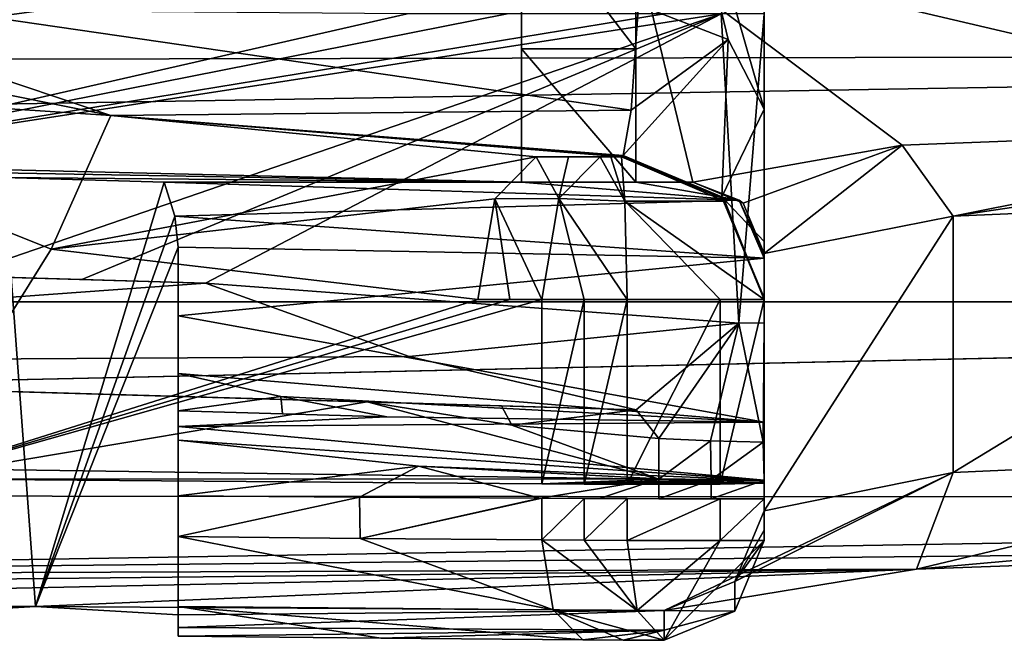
# Model space of a CAD drawing. Extents: x -250 to 250, y -968 to 894.
# Tile 485 of 656: x 214.78 to 221.68, y -967.59 to -963.24. Entities that reach past the tile are written whole.
import ezdxf

# ---------------------------------------------------------------- set-up
doc = ezdxf.new("R2010")
doc.units = 0
doc.header["$LTSCALE"] = 3.583593
for name, color, linetype in [('4450', 7, 'CONTINUOUS'), ('4468', 7, 'CONTINUOUS'), ('4482', 7, 'CONTINUOUS'), ('4551', 7, 'CONTINUOUS'), ('4563', 7, 'CONTINUOUS'), ('4576', 7, 'CONTINUOUS'), ('4595', 7, 'CONTINUOUS'), ('4645', 7, 'CONTINUOUS'), ('4657', 7, 'CONTINUOUS'), ('4674', 7, 'CONTINUOUS'), ('4681', 7, 'CONTINUOUS'), ('4697', 7, 'CONTINUOUS'), ('4730', 7, 'CONTINUOUS'), ('4736', 7, 'CONTINUOUS'), ('4769', 7, 'CONTINUOUS'), ('4797', 7, 'CONTINUOUS'), ('4811', 7, 'CONTINUOUS'), ('4821', 7, 'CONTINUOUS'), ('4842', 7, 'CONTINUOUS'), ('4859', 7, 'CONTINUOUS'), ('4913', 7, 'CONTINUOUS'), ('4914', 7, 'CONTINUOUS'), ('4953', 7, 'CONTINUOUS'), ('4954', 7, 'CONTINUOUS'), ('4956', 7, 'CONTINUOUS'), ('4964', 7, 'CONTINUOUS'), ('4965', 7, 'CONTINUOUS'), ('4977', 7, 'CONTINUOUS'), ('4992', 7, 'CONTINUOUS'), ('4995', 7, 'CONTINUOUS'), ('5005', 7, 'CONTINUOUS'), ('5047', 7, 'CONTINUOUS'), ('5050', 7, 'CONTINUOUS'), ('5057', 7, 'CONTINUOUS'), ('5059', 7, 'CONTINUOUS'), ('5076', 7, 'CONTINUOUS'), ('5082', 7, 'CONTINUOUS'), ('5085', 7, 'CONTINUOUS'), ('5087', 7, 'CONTINUOUS'), ('5100', 7, 'CONTINUOUS'), ('5114', 7, 'CONTINUOUS'), ('5115', 7, 'CONTINUOUS'), ('5122', 7, 'CONTINUOUS'), ('5124', 7, 'CONTINUOUS'), ('5131', 7, 'CONTINUOUS'), ('5132', 7, 'CONTINUOUS'), ('5137', 7, 'CONTINUOUS'), ('5139', 7, 'CONTINUOUS')]:
    doc.layers.add(name, color=color, linetype=linetype)

msp = doc.modelspace()

# ---------------------------------------------------------------- linework, layer by layer
at = {"layer": '4450', "color": 7, "linetype": 'CONTINUOUS'}
for points in [[(215.0047, -964.848, -13.0785), (214.0005, -966.456, -12.6465), (212.129, -963.695, -11.8541), (215.0047, -964.848, -13.0785)], [(217.9938, -965.2, -14.3933), (214.0005, -966.456, -12.6465), (215.0047, -964.848, -13.0785), (217.9938, -965.2, -14.3933)], [(218.4419, -966.4923, -14.5942), (214.0005, -966.456, -12.6465), (218.4419, -965.2, -14.5942), (218.4419, -966.4923, -14.5942)], [(218.4419, -965.2, -14.5942), (214.0005, -966.456, -12.6465), (218.2179, -965.2, -14.4937), (218.4419, -965.2, -14.5942)], [(218.2179, -965.2, -14.4937), (214.0005, -966.456, -12.6465), (217.9938, -965.2, -14.3933), (218.2179, -965.2, -14.4937)]]:
    msp.add_3dface(points, dxfattribs=at)
at = {"layer": '4468', "color": 7, "linetype": 'CONTINUOUS'}
for points in [[(219.0247, -964.512, -14.5462), (219, -964.2, -13.7477), (219.7247, -964.511, -14.076), (219.0247, -964.512, -14.5462)], [(220, -965.2, -14.1986), (219.0247, -964.512, -14.5462), (219.7247, -964.511, -14.076), (220, -965.2, -14.1986)], [(219.0392, -965.2, -14.8482), (219.0247, -964.512, -14.5462), (219.6925, -965.2, -14.7782), (219.0392, -965.2, -14.8482)], [(219.6925, -965.2, -14.7782), (219.0247, -964.512, -14.5462), (220, -965.2, -14.1986), (219.6925, -965.2, -14.7782)]]:
    msp.add_3dface(points, dxfattribs=at)
at = {"layer": '4482', "color": 7, "linetype": 'CONTINUOUS'}
for points in [[(218.6284, -964.2, -13.5818), (218.402, -964.2, -13.4805), (219, -964.2, -13.375), (218.6284, -964.2, -13.5818)], [(218.8518, -964.2, -13.6821), (218.6284, -964.2, -13.5818), (219, -964.2, -13.7477), (218.8518, -964.2, -13.6821)], [(219, -964.2, -13.7477), (218.6284, -964.2, -13.5818), (219, -964.2, -13.375), (219, -964.2, -13.7477)], [(218.8518, -964.2, -13.6821), (219, -964.2, -13.7477), (218.9264, -964.2, -13.7154), (218.8518, -964.2, -13.6821)]]:
    msp.add_3dface(points, dxfattribs=at)
at = {"layer": '4551', "color": 7, "linetype": 'CONTINUOUS'}
for points in [[(211.5356, -963.1535, -9.4416), (212.8878, -964.2507, -10.0036), (217.5, -963.2, -8.4166), (211.5356, -963.1535, -9.4416)], [(212.8878, -964.2507, -10.0036), (214.3532, -965.0345, -10.6225), (219.6985, -963.2, -8.029), (212.8878, -964.2507, -10.0036)], [(212.8878, -964.2507, -10.0036), (219.6985, -963.2, -8.029), (219.3, -963.2, -8.0992), (212.8878, -964.2507, -10.0036)], [(218.2, -963.2, -8.2932), (212.8878, -964.2507, -10.0036), (219.3, -963.2, -8.0992), (218.2, -963.2, -8.2932)], [(217.5, -963.2, -8.4166), (212.8878, -964.2507, -10.0036), (218.2, -963.2, -8.2932), (217.5, -963.2, -8.4166)], [(219.6985, -963.2, -8.029), (214.3532, -965.0345, -10.6225), (215.2198, -965.0596, -10.5045), (219.6985, -963.2, -8.029)], [(216.0863, -965.0848, -10.3867), (219.6985, -963.2, -8.029), (215.2198, -965.0596, -10.5045), (216.0863, -965.0848, -10.3867)], [(219.822, -965.365, -10.1611), (219.6985, -963.2, -8.029), (216.0863, -965.0848, -10.3867), (219.822, -965.365, -10.1611)], [(217.5142, -965.6005, -11.0089), (219.822, -965.365, -10.1611), (216.0863, -965.0848, -10.3867), (217.5142, -965.6005, -11.0089)], [(219.1024, -965.9726, -11.7124), (219.822, -965.365, -10.1611), (217.5142, -965.6005, -11.0089), (219.1024, -965.9726, -11.7124)], [(219.2617, -966.1743, -12.77), (219.822, -965.365, -10.1611), (219.1024, -965.9726, -11.7124), (219.2617, -966.1743, -12.77)], [(219.2617, -966.1743, -12.77), (219.6251, -966.1907, -12.9271), (219.822, -965.365, -10.1611), (219.2617, -966.1743, -12.77)], [(219.6251, -966.1907, -12.9271), (219.9927, -966.1987, -13.0739), (219.822, -965.365, -10.1611), (219.6251, -966.1907, -12.9271)], [(217.2182, -965.9179, -11.8618), (218.2314, -966.0801, -12.3096), (218.1601, -965.9453, -11.7845), (217.2182, -965.9179, -11.8618)], [(218.1601, -965.9453, -11.7845), (218.2314, -966.0801, -12.3096), (219.1024, -965.9726, -11.7124), (218.1601, -965.9453, -11.7845)], [(218.2314, -966.0801, -12.3096), (219.2617, -966.1743, -12.77), (219.1024, -965.9726, -11.7124), (218.2314, -966.0801, -12.3096)]]:
    msp.add_3dface(points, dxfattribs=at)
at = {"layer": '4563', "color": 7, "linetype": 'CONTINUOUS'}
for points in [[(219.7042, -964.4807, -13.0928), (219, -964.2, -13.375), (219.0057, -964.1979, -13.2433), (219.7042, -964.4807, -13.0928)], [(219.7051, -964.4908, -13.375), (219, -964.2, -13.375), (219.7042, -964.4807, -13.0928), (219.7051, -964.4908, -13.375)], [(219.0115, -964.1915, -13.1118), (219.7042, -964.4807, -13.0928), (219.0057, -964.1979, -13.2433), (219.0115, -964.1915, -13.1118)], [(220, -965.1893, -13.0465), (219.7051, -964.4908, -13.375), (219.7042, -964.4807, -13.0928), (220, -965.1893, -13.0465)], [(219.7051, -964.4908, -13.375), (220, -965.1893, -13.0465), (220, -965.1973, -13.2107), (219.7051, -964.4908, -13.375)], [(220, -965.2, -13.375), (219.7051, -964.4908, -13.375), (220, -965.1973, -13.2107), (220, -965.2, -13.375)]]:
    msp.add_3dface(points, dxfattribs=at)
at = {"layer": '4576', "color": 7, "linetype": 'CONTINUOUS'}
for points in [[(218.4419, -966.4923, -14.5942), (218.4419, -965.2, -14.5942), (218.7393, -965.2, -14.7243), (218.4419, -966.4923, -14.5942)], [(218.4419, -966.4923, -14.5942), (218.7393, -965.2, -14.7243), (218.7393, -966.4936, -14.7242), (218.4419, -966.4923, -14.5942)], [(218.7393, -965.2, -14.7243), (219.0392, -965.2, -14.8482), (218.7393, -966.4936, -14.7242), (218.7393, -965.2, -14.7243)], [(219.0392, -965.2, -14.8482), (219.0392, -966.4948, -14.8482), (218.7393, -966.4936, -14.7242), (219.0392, -965.2, -14.8482)]]:
    msp.add_3dface(points, dxfattribs=at)
at = {"layer": '4595', "color": 7, "linetype": 'CONTINUOUS'}
for points in [[(212.4708, -962.9138, -11.5877), (219.1189, -963.1374, -10.639), (219.0694, -963.8746, -11.7825), (212.4708, -962.9138, -11.5877)], [(215.4226, -963.9113, -12.5134), (212.4708, -962.9138, -11.5877), (219.0694, -963.8746, -11.7825), (215.4226, -963.9113, -12.5134)], [(219.0115, -964.1915, -13.1118), (215.4226, -963.9113, -12.5134), (219.0694, -963.8746, -11.7825), (219.0115, -964.1915, -13.1118)], [(218.402, -964.2, -13.4805), (215.4226, -963.9113, -12.5134), (219, -964.2, -13.375), (218.402, -964.2, -13.4805)], [(219, -964.2, -13.375), (215.4226, -963.9113, -12.5134), (219.0057, -964.1979, -13.2433), (219, -964.2, -13.375)], [(215.4226, -963.9113, -12.5134), (219.0115, -964.1915, -13.1118), (219.0057, -964.1979, -13.2433), (215.4226, -963.9113, -12.5134)]]:
    msp.add_3dface(points, dxfattribs=at)
at = {"layer": '4645', "color": 7, "linetype": 'CONTINUOUS'}
for points in [[(216.0863, -965.0848, -10.3867), (215.2198, -965.0596, -10.5045), (206.7791, -964.8147, -6.5662), (216.0863, -965.0848, -10.3867)], [(215.2198, -965.0596, -10.5045), (214.3532, -965.0345, -10.6225), (206.7791, -964.8147, -6.5662), (215.2198, -965.0596, -10.5045)]]:
    msp.add_3dface(points, dxfattribs=at)
at = {"layer": '4657', "color": 7, "linetype": 'CONTINUOUS'}
for points in [[(219.822, -965.365, -10.1611), (220, -963.2, -7.9758), (219.6985, -963.2, -8.029), (219.822, -965.365, -10.1611)], [(220, -965.3643, -10.1285), (220, -963.2, -7.9758), (219.822, -965.365, -10.1611), (220, -965.3643, -10.1285)], [(219.9927, -966.1987, -13.0739), (220, -965.3643, -10.1285), (219.822, -965.365, -10.1611), (219.9927, -966.1987, -13.0739)], [(220, -966.1988, -13.0767), (220, -965.3643, -10.1285), (219.9927, -966.1987, -13.0739), (220, -966.1988, -13.0767)]]:
    msp.add_3dface(points, dxfattribs=at)
at = {"layer": '4674', "color": 7, "linetype": 'CONTINUOUS'}
for points in [[(219.1189, -963.1374, -10.639), (219.7476, -963.3788, -10.4159), (219.0694, -963.8746, -11.7825), (219.1189, -963.1374, -10.639)], [(219.7476, -963.3788, -10.4159), (219.0115, -964.1915, -13.1118), (219.0694, -963.8746, -11.7825), (219.7476, -963.3788, -10.4159)], [(219.7042, -964.4807, -13.0928), (219.0115, -964.1915, -13.1118), (219.7476, -963.3788, -10.4159), (219.7042, -964.4807, -13.0928)], [(220, -963.8665, -9.9651), (219.7042, -964.4807, -13.0928), (219.7476, -963.3788, -10.4159), (220, -963.8665, -9.9651)], [(219.7042, -964.4807, -13.0928), (220, -963.8665, -9.9651), (220, -964.7929, -11.393), (219.7042, -964.4807, -13.0928)], [(220, -965.1893, -13.0465), (219.7042, -964.4807, -13.0928), (220, -964.7929, -11.393), (220, -965.1893, -13.0465)]]:
    msp.add_3dface(points, dxfattribs=at)
at = {"layer": '4681', "color": 7, "linetype": 'CONTINUOUS'}
for points in [[(212.289, -963.281, -11.8179), (212.4708, -962.9138, -11.5877), (215.4226, -963.9113, -12.5134), (212.289, -963.281, -11.8179)], [(212.129, -963.695, -11.8541), (212.289, -963.281, -11.8179), (215.4226, -963.9113, -12.5134), (212.129, -963.695, -11.8541)], [(215.0047, -964.848, -13.0785), (212.129, -963.695, -11.8541), (215.4226, -963.9113, -12.5134), (215.0047, -964.848, -13.0785)], [(218.402, -964.2, -13.4805), (215.0047, -964.848, -13.0785), (215.4226, -963.9113, -12.5134), (218.402, -964.2, -13.4805)], [(218.1125, -964.4949, -14.1278), (215.0047, -964.848, -13.0785), (218.402, -964.2, -13.4805), (218.1125, -964.4949, -14.1278)], [(217.9938, -965.2, -14.3933), (215.0047, -964.848, -13.0785), (218.1125, -964.4949, -14.1278), (217.9938, -965.2, -14.3933)]]:
    msp.add_3dface(points, dxfattribs=at)
at = {"layer": '4697', "color": 7, "linetype": 'CONTINUOUS'}
for points in [[(205.8736, -965.5888, -7.1804), (217.2182, -965.9179, -11.8618), (208.1941, -965.6561, -7.1211), (205.8736, -965.5888, -7.1804)], [(217.2182, -965.9179, -11.8618), (218.1601, -965.9453, -11.7845), (208.1941, -965.6561, -7.1211), (217.2182, -965.9179, -11.8618)], [(218.1601, -965.9453, -11.7845), (219.1024, -965.9726, -11.7124), (208.1941, -965.6561, -7.1211), (218.1601, -965.9453, -11.7845)]]:
    msp.add_3dface(points, dxfattribs=at)
at = {"layer": '4730', "color": 7, "linetype": 'CONTINUOUS'}
for points in [[(218.562, -964.4929, -14.3271), (218.8518, -964.2, -13.6821), (219.0247, -964.512, -14.5462), (218.562, -964.4929, -14.3271)], [(219.0247, -964.512, -14.5462), (218.8518, -964.2, -13.6821), (218.9264, -964.2, -13.7154), (219.0247, -964.512, -14.5462)], [(219, -964.2, -13.7477), (219.0247, -964.512, -14.5462), (218.9264, -964.2, -13.7154), (219, -964.2, -13.7477)], [(218.4419, -965.2, -14.5942), (218.562, -964.4929, -14.3271), (218.7393, -965.2, -14.7243), (218.4419, -965.2, -14.5942)], [(218.562, -964.4929, -14.3271), (219.0392, -965.2, -14.8482), (218.7393, -965.2, -14.7243), (218.562, -964.4929, -14.3271)], [(219.0392, -965.2, -14.8482), (218.562, -964.4929, -14.3271), (219.0247, -964.512, -14.5462), (219.0392, -965.2, -14.8482)]]:
    msp.add_3dface(points, dxfattribs=at)
at = {"layer": '4736', "color": 7, "linetype": 'CONTINUOUS'}
for points in [[(208.1941, -965.6561, -7.1211), (216.0863, -965.0848, -10.3867), (206.7791, -964.8147, -6.5662), (208.1941, -965.6561, -7.1211)], [(217.5142, -965.6005, -11.0089), (216.0863, -965.0848, -10.3867), (208.1941, -965.6561, -7.1211), (217.5142, -965.6005, -11.0089)], [(219.1024, -965.9726, -11.7124), (217.5142, -965.6005, -11.0089), (208.1941, -965.6561, -7.1211), (219.1024, -965.9726, -11.7124)]]:
    msp.add_3dface(points, dxfattribs=at)
at = {"layer": '4769', "color": 7, "linetype": 'CONTINUOUS'}
for points in [[(217.2182, -965.9179, -11.8618), (205.8736, -965.5888, -7.1804), (214.4158, -966.388, -10.6491), (217.2182, -965.9179, -11.8618)], [(219.2617, -966.4592, -12.77), (217.2182, -965.9179, -11.8618), (214.4158, -966.388, -10.6491), (219.2617, -966.4592, -12.77)], [(218.2314, -966.0801, -12.3096), (217.2182, -965.9179, -11.8618), (219.2617, -966.4592, -12.77), (218.2314, -966.0801, -12.3096)], [(219.2617, -966.1743, -12.77), (218.2314, -966.0801, -12.3096), (219.2617, -966.4592, -12.77), (219.2617, -966.1743, -12.77)]]:
    msp.add_3dface(points, dxfattribs=at)
at = {"layer": '4797', "color": 7, "linetype": 'CONTINUOUS'}
for points in [[(219.0392, -966.4948, -14.8482), (219.6925, -965.2, -14.7782), (219.6916, -966.4942, -14.7788), (219.0392, -966.4948, -14.8482)], [(219.0392, -965.2, -14.8482), (219.6925, -965.2, -14.7782), (219.0392, -966.4948, -14.8482), (219.0392, -965.2, -14.8482)], [(219.6925, -965.2, -14.7782), (220, -965.2, -14.1986), (219.6916, -966.4942, -14.7788), (219.6925, -965.2, -14.7782)], [(220, -965.2, -14.1986), (220, -966.4873, -14.1986), (219.6916, -966.4942, -14.7788), (220, -965.2, -14.1986)]]:
    msp.add_3dface(points, dxfattribs=at)
at = {"layer": '4811', "color": 7, "linetype": 'CONTINUOUS'}
for points in [[(220, -965.3643, -10.1285), (220, -961.8525, -8.6416), (220, -963.2, -7.9758), (220, -965.3643, -10.1285)], [(220, -963.8665, -9.9651), (220, -961.8525, -8.6416), (220, -965.3643, -10.1285), (220, -963.8665, -9.9651)], [(220, -964.7929, -11.393), (220, -963.8665, -9.9651), (220, -965.3643, -10.1285), (220, -964.7929, -11.393)], [(220, -966.1988, -13.0767), (220, -964.7929, -11.393), (220, -965.3643, -10.1285), (220, -966.1988, -13.0767)], [(220, -965.1893, -13.0465), (220, -964.7929, -11.393), (220, -966.1988, -13.0767), (220, -965.1893, -13.0465)], [(220, -965.1973, -13.2107), (220, -965.1893, -13.0465), (220, -966.1988, -13.0767), (220, -965.1973, -13.2107)], [(220, -966.4782, -13.6376), (220, -965.1973, -13.2107), (220, -966.1988, -13.0767), (220, -966.4782, -13.6376)], [(220, -965.2, -13.375), (220, -965.1973, -13.2107), (220, -966.4782, -13.6376), (220, -965.2, -13.375)], [(220, -965.2, -14.1986), (220, -965.2, -13.375), (220, -966.4873, -14.1986), (220, -965.2, -14.1986)], [(220, -966.4873, -14.1986), (220, -965.2, -13.375), (220, -966.4782, -13.6376), (220, -966.4873, -14.1986)], [(220, -966.4666, -13.0767), (220, -966.4782, -13.6376), (220, -966.1988, -13.0767), (220, -966.4666, -13.0767)]]:
    msp.add_3dface(points, dxfattribs=at)
at = {"layer": '4821', "color": 7, "linetype": 'CONTINUOUS'}
for points in [[(219.7476, -963.3788, -10.4159), (219.1189, -963.1374, -10.639), (219.1708, -960.9797, -9.4217), (219.7476, -963.3788, -10.4159)], [(220, -963.8665, -9.9651), (219.7476, -963.3788, -10.4159), (219.1708, -960.9797, -9.4217), (220, -963.8665, -9.9651)], [(220, -963.8665, -9.9651), (219.1708, -960.9797, -9.4217), (220, -961.8525, -8.6416), (220, -963.8665, -9.9651)]]:
    msp.add_3dface(points, dxfattribs=at)
at = {"layer": '4842', "color": 7, "linetype": 'CONTINUOUS'}
for points in [[(219.2617, -966.1743, -12.77), (219.2617, -966.4592, -12.77), (219.6251, -966.1907, -12.9271), (219.2617, -966.1743, -12.77)], [(219.2617, -966.4592, -12.77), (219.6287, -966.4631, -12.9286), (219.6251, -966.1907, -12.9271), (219.2617, -966.4592, -12.77)], [(219.6287, -966.4631, -12.9286), (219.9927, -966.1987, -13.0739), (219.6251, -966.1907, -12.9271), (219.6287, -966.4631, -12.9286)], [(219.6287, -966.4631, -12.9286), (220, -966.4666, -13.0767), (219.9927, -966.1987, -13.0739), (219.6287, -966.4631, -12.9286)], [(220, -966.4666, -13.0767), (220, -966.1988, -13.0767), (219.9927, -966.1987, -13.0739), (220, -966.4666, -13.0767)]]:
    msp.add_3dface(points, dxfattribs=at)
at = {"layer": '4859', "color": 7, "linetype": 'CONTINUOUS'}
for points in [[(218.1125, -964.4949, -14.1278), (218.402, -964.2, -13.4805), (218.562, -964.4929, -14.3271), (218.1125, -964.4949, -14.1278)], [(218.562, -964.4929, -14.3271), (218.402, -964.2, -13.4805), (218.6284, -964.2, -13.5818), (218.562, -964.4929, -14.3271)], [(218.8518, -964.2, -13.6821), (218.562, -964.4929, -14.3271), (218.6284, -964.2, -13.5818), (218.8518, -964.2, -13.6821)], [(218.2179, -965.2, -14.4937), (217.9938, -965.2, -14.3933), (218.1125, -964.4949, -14.1278), (218.2179, -965.2, -14.4937)], [(218.4419, -965.2, -14.5942), (218.1125, -964.4949, -14.1278), (218.562, -964.4929, -14.3271), (218.4419, -965.2, -14.5942)], [(218.4419, -965.2, -14.5942), (218.2179, -965.2, -14.4937), (218.1125, -964.4949, -14.1278), (218.4419, -965.2, -14.5942)]]:
    msp.add_3dface(points, dxfattribs=at)
at = {"layer": '4913', "color": 7, "linetype": 'CONTINUOUS'}
for points in [[(219.2617, -966.4592, -12.77), (214.4158, -966.388, -10.6491), (214.0005, -966.456, -12.6465), (219.2617, -966.4592, -12.77)], [(219.2617, -966.4592, -12.77), (214.0005, -966.456, -12.6465), (218.4419, -966.4923, -14.5942), (219.2617, -966.4592, -12.77)], [(219.2617, -966.4592, -12.77), (218.4419, -966.4923, -14.5942), (219.6287, -966.4631, -12.9286), (219.2617, -966.4592, -12.77)], [(218.4419, -966.4923, -14.5942), (220, -966.4666, -13.0767), (219.6287, -966.4631, -12.9286), (218.4419, -966.4923, -14.5942)], [(218.4419, -966.4923, -14.5942), (220, -966.4782, -13.6376), (220, -966.4666, -13.0767), (218.4419, -966.4923, -14.5942)], [(218.4419, -966.4923, -14.5942), (220, -966.4873, -14.1986), (220, -966.4782, -13.6376), (218.4419, -966.4923, -14.5942)], [(220, -966.4873, -14.1986), (218.4419, -966.4923, -14.5942), (218.7393, -966.4936, -14.7242), (220, -966.4873, -14.1986)], [(219.6916, -966.4942, -14.7788), (220, -966.4873, -14.1986), (218.7393, -966.4936, -14.7242), (219.6916, -966.4942, -14.7788)], [(219.0392, -966.4948, -14.8482), (219.6916, -966.4942, -14.7788), (218.7393, -966.4936, -14.7242), (219.0392, -966.4948, -14.8482)]]:
    msp.add_3dface(points, dxfattribs=at)
at = {"layer": '4914', "color": 7, "linetype": 'CONTINUOUS'}
for points in [[(219.7247, -964.511, -14.076), (219, -964.2, -13.7477), (219.7051, -964.4908, -13.375), (219.7247, -964.511, -14.076)], [(219.7051, -964.4908, -13.375), (219, -964.2, -13.7477), (219, -964.2, -13.375), (219.7051, -964.4908, -13.375)], [(220, -965.2, -13.375), (219.7247, -964.511, -14.076), (219.7051, -964.4908, -13.375), (220, -965.2, -13.375)], [(220, -965.2, -14.1986), (219.7247, -964.511, -14.076), (220, -965.2, -13.375), (220, -965.2, -14.1986)]]:
    msp.add_3dface(points, dxfattribs=at)
at = {"layer": '4953', "color": 7, "linetype": 'CONTINUOUS'}
for points in [[(215.8953, -965.7186, -10.1953), (216.6138, -965.8786, -10.5063), (215.8953, -965.9796, -10.1953), (215.8953, -965.7186, -10.1953)], [(215.8953, -965.9796, -10.1953), (216.6138, -965.8786, -10.5063), (216.6267, -966.0008, -10.5119), (215.8953, -965.9796, -10.1953)], [(216.6138, -965.8786, -10.5063), (217.357, -966.022, -10.8307), (216.6267, -966.0008, -10.5119), (216.6138, -965.8786, -10.5063)]]:
    msp.add_3dface(points, dxfattribs=at)
at = {"layer": '4954', "color": 7, "linetype": 'CONTINUOUS'}
for points in [[(219.1, -964.3794, -8.5466), (219.1, -963.4439, -7.8858), (219.1, -962.4, -1.5), (219.1, -964.3794, -8.5466)], [(219.1, -962.7194, 5.6881), (219.1, -964.3794, -8.5466), (219.1, -962.4, -1.5), (219.1, -962.7194, 5.6881)], [(219.1, -963.4439, -7.8858), (219.1, -962.4, -7.4147), (219.1, -962.4, -1.5), (219.1, -963.4439, -7.8858)]]:
    msp.add_3dface(points, dxfattribs=at)
at = {"layer": '4956', "color": 7, "linetype": 'CONTINUOUS'}
for points in [[(224.5, -963.9833, -3.5494), (221.3236, -964.6172, -5.3124), (220.9678, -964.1194, -5.0051), (224.5, -963.9833, -3.5494)], [(224.5, -964.1452, -3.8706), (221.3236, -964.6172, -5.3124), (224.5, -963.9833, -3.5494), (224.5, -964.1452, -3.8706)], [(219.8535, -964.5245, -8.521), (219.5, -964.3784, -8.5296), (220.9678, -964.1194, -5.0051), (219.8535, -964.5245, -8.521)], [(220, -964.8775, -8.5), (219.8535, -964.5245, -8.521), (220.9678, -964.1194, -5.0051), (220, -964.8775, -8.5)], [(221.3236, -964.6172, -5.3124), (220, -964.8775, -8.5), (220.9678, -964.1194, -5.0051), (221.3236, -964.6172, -5.3124)], [(224.5, -964.4809, -4), (221.3236, -964.6172, -5.3124), (224.5, -964.1452, -3.8706), (224.5, -964.4809, -4)]]:
    msp.add_3dface(points, dxfattribs=at)
at = {"layer": '4964', "color": 7, "linetype": 'CONTINUOUS'}
for points in [[(170.2975, -963.0318, 3.8174), (218.3, -962.7194, 5.6881), (207.8954, -964.128, -5.1043), (170.2975, -963.0318, 3.8174)], [(218.3, -962.7194, 5.6881), (218.3, -964.3794, -8.5466), (207.8954, -964.128, -5.1043), (218.3, -962.7194, 5.6881)], [(218.3, -964.3794, -8.5466), (208.8953, -964.2108, -6.1043), (207.8954, -964.128, -5.1043), (218.3, -964.3794, -8.5466)], [(208.8953, -964.2108, -6.1043), (218.3, -964.3794, -8.5466), (214.6735, -964.3462, -8.0072), (208.8953, -964.2108, -6.1043)], [(214.6735, -964.3462, -8.0072), (218.3, -964.3794, -8.5466), (215.7955, -964.3794, -8.5466), (214.6735, -964.3462, -8.0072)]]:
    msp.add_3dface(points, dxfattribs=at)
at = {"layer": '4965', "color": 7, "linetype": 'CONTINUOUS'}
for points in [[(218.7393, -966.5936, -14.7243), (218.4419, -966.8837, -14.5942), (218.4419, -966.5922, -14.5942), (218.7393, -966.5936, -14.7243)], [(218.7393, -966.8856, -14.7243), (218.4419, -966.8837, -14.5942), (218.7393, -966.5936, -14.7243), (218.7393, -966.8856, -14.7243)], [(219.0392, -966.5948, -14.8482), (218.7393, -966.8856, -14.7243), (218.7393, -966.5936, -14.7243), (219.0392, -966.5948, -14.8482)], [(219.0392, -966.8874, -14.8482), (218.7393, -966.8856, -14.7243), (219.0392, -966.5948, -14.8482), (219.0392, -966.8874, -14.8482)]]:
    msp.add_3dface(points, dxfattribs=at)
at = {"layer": '4977', "color": 7, "linetype": 'CONTINUOUS'}
for points in [[(220, -964.8775, -8.5), (220, -966.8156, -11.3481), (220, -964.8939, -8.7817), (220, -964.8775, -8.5)], [(220, -964.8775, -8.5), (220, -966.6806, -8.5), (220, -966.8156, -11.3481), (220, -964.8775, -8.5)], [(220, -966.8156, -11.3481), (220, -964.9097, -9.0633), (220, -964.8939, -8.7817), (220, -966.8156, -11.3481)], [(220, -966.0598, -10.9257), (220, -964.9097, -9.0633), (220, -966.8156, -11.3481), (220, -966.0598, -10.9257)], [(220, -966.4653, -13.0767), (220, -966.0598, -10.9257), (220, -966.5975, -13.0767), (220, -966.4653, -13.0767)], [(220, -966.5975, -13.0767), (220, -966.0598, -10.9257), (220, -966.8156, -11.3481), (220, -966.5975, -13.0767)], [(220, -966.8874, -14.1986), (220, -966.5975, -13.0767), (220, -966.8156, -11.3481), (220, -966.8874, -14.1986)], [(220, -966.8874, -14.1986), (220, -966.5975, -14.1986), (220, -966.5975, -13.0767), (220, -966.8874, -14.1986)]]:
    msp.add_3dface(points, dxfattribs=at)
at = {"layer": '4992', "color": 7, "linetype": 'CONTINUOUS'}
for points in [[(221.3236, -964.6172, -5.3124), (224.5, -964.4809, -4), (221.324, -966.4116, -5.3121), (221.3236, -964.6172, -5.3124)], [(221.324, -966.4116, -5.3121), (224.5, -964.4809, -4), (224.5, -966.2699, -4), (221.324, -966.4116, -5.3121)], [(220, -966.6806, -8.5), (221.3236, -964.6172, -5.3124), (221.324, -966.4116, -5.3121), (220, -966.6806, -8.5)], [(220, -964.8775, -8.5), (221.3236, -964.6172, -5.3124), (220, -966.6806, -8.5), (220, -964.8775, -8.5)]]:
    msp.add_3dface(points, dxfattribs=at)
at = {"layer": '4995', "color": 7, "linetype": 'CONTINUOUS'}
for points in [[(215.8953, -966.5746, -13.4657), (217.1661, -966.5846, -11.8389), (217.1651, -966.5846, -14.0245), (215.8953, -966.5746, -13.4657)], [(215.8953, -966.5746, -13.4657), (215.8953, -966.5746, -11.2847), (217.1661, -966.5846, -11.8389), (215.8953, -966.5746, -13.4657)], [(217.1661, -966.5846, -11.8389), (218.4319, -966.5921, -12.3988), (217.1651, -966.5846, -14.0245), (217.1661, -966.5846, -11.8389)], [(217.1651, -966.5846, -14.0245), (218.4319, -966.5921, -12.3988), (218.4319, -966.5921, -14.5897), (217.1651, -966.5846, -14.0245)]]:
    msp.add_3dface(points, dxfattribs=at)
at = {"layer": '5005', "color": 7, "linetype": 'CONTINUOUS'}
for points in [[(218.4419, -966.8837, -14.5942), (218.7393, -966.8856, -14.7243), (219.1115, -967.3778, -14.6611), (218.4419, -966.8837, -14.5942)], [(218.5214, -967.3745, -14.4097), (218.4419, -966.8837, -14.5942), (219.1115, -967.3778, -14.6611), (218.5214, -967.3745, -14.4097)], [(218.7393, -966.8856, -14.7243), (219.0392, -966.8874, -14.8482), (219.1115, -967.3778, -14.6611), (218.7393, -966.8856, -14.7243)], [(219.3, -967.5873, -14.1888), (219.0132, -967.5856, -14.0696), (218.5214, -967.3745, -14.4097), (219.3, -967.5873, -14.1888)], [(219.3, -967.5873, -14.1888), (218.5214, -967.3745, -14.4097), (219.1115, -967.3778, -14.6611), (219.3, -967.5873, -14.1888)], [(219.0132, -967.5856, -14.0696), (218.7289, -967.5836, -13.9446), (218.5214, -967.3745, -14.4097), (219.0132, -967.5856, -14.0696)]]:
    msp.add_3dface(points, dxfattribs=at)
at = {"layer": '5047', "color": 7, "linetype": 'CONTINUOUS'}
for points in [[(218.8459, -966.594, -12.5835), (218.4419, -966.5922, -14.5942), (218.4319, -966.5921, -14.5897), (218.8459, -966.594, -12.5835)], [(218.4319, -966.5921, -12.3988), (218.8459, -966.594, -12.5835), (218.4319, -966.5921, -14.5897), (218.4319, -966.5921, -12.3988)], [(218.7393, -966.5936, -14.7243), (218.4419, -966.5922, -14.5942), (218.8459, -966.594, -12.5835), (218.7393, -966.5936, -14.7243)], [(219.0392, -966.5948, -14.8482), (218.7393, -966.5936, -14.7243), (218.8459, -966.594, -12.5835), (219.0392, -966.5948, -14.8482)], [(219.2617, -966.5955, -12.77), (219.0392, -966.5948, -14.8482), (218.8459, -966.594, -12.5835), (219.2617, -966.5955, -12.77)], [(219.0392, -966.5948, -14.8482), (219.2617, -966.5955, -12.77), (219.6287, -966.5967, -12.9286), (219.0392, -966.5948, -14.8482)], [(219.6916, -966.5968, -14.7788), (219.0392, -966.5948, -14.8482), (219.6287, -966.5967, -12.9286), (219.6916, -966.5968, -14.7788)], [(220, -966.5975, -13.0767), (219.6916, -966.5968, -14.7788), (219.6287, -966.5967, -12.9286), (220, -966.5975, -13.0767)], [(220, -966.5975, -14.1986), (219.6916, -966.5968, -14.7788), (220, -966.5975, -13.0767), (220, -966.5975, -14.1986)]]:
    msp.add_3dface(points, dxfattribs=at)
at = {"layer": '5050', "color": 7, "linetype": 'CONTINUOUS'}
for points in [[(219.8535, -964.5245, -8.521), (219.5, -964.3794, -8.5466), (219.5, -964.3784, -8.5296), (219.8535, -964.5245, -8.521)], [(219.824, -964.5051, -8.658), (219.5, -964.3794, -8.5466), (219.8535, -964.5245, -8.521), (219.824, -964.5051, -8.658)], [(220, -964.9097, -9.0633), (219.824, -964.5051, -8.658), (220, -964.8939, -8.7817), (220, -964.9097, -9.0633)], [(219.824, -964.5051, -8.658), (220, -964.8775, -8.5), (220, -964.8939, -8.7817), (219.824, -964.5051, -8.658)], [(220, -964.8775, -8.5), (219.824, -964.5051, -8.658), (219.8535, -964.5245, -8.521), (220, -964.8775, -8.5)]]:
    msp.add_3dface(points, dxfattribs=at)
at = {"layer": '5057', "color": 7, "linetype": 'CONTINUOUS'}
for points in [[(219.0392, -966.8874, -14.8482), (219.0392, -966.5948, -14.8482), (219.6916, -966.5968, -14.7788), (219.0392, -966.8874, -14.8482)], [(219.0392, -966.8874, -14.8482), (219.6916, -966.5968, -14.7788), (219.6921, -966.8874, -14.7785), (219.0392, -966.8874, -14.8482)], [(219.6916, -966.5968, -14.7788), (220, -966.5975, -14.1986), (219.6921, -966.8874, -14.7785), (219.6916, -966.5968, -14.7788)], [(219.6921, -966.8874, -14.7785), (220, -966.5975, -14.1986), (220, -966.8874, -14.1986), (219.6921, -966.8874, -14.7785)]]:
    msp.add_3dface(points, dxfattribs=at)
at = {"layer": '5059', "color": 7, "linetype": 'CONTINUOUS'}
for points in [[(225.6573, -961.7719, 22.3363), (132.5, -963.6722, 15.5903), (235.9604, -963.4755, 16.3591), (225.6573, -961.7719, 22.3363)], [(132.5, -961.7719, 22.3363), (132.5, -963.6722, 15.5903), (225.6573, -961.7719, 22.3363), (132.5, -961.7719, 22.3363)], [(132.5, -963.6722, 15.5903), (132.5, -965.2033, 8.751), (235.9604, -963.4755, 16.3591), (132.5, -963.6722, 15.5903)], [(235.9604, -963.4755, 16.3591), (132.5, -965.2033, 8.751), (239.2669, -965.2206, 8.6623), (235.9604, -963.4755, 16.3591)], [(132.5, -965.2033, 8.751), (178.8801, -966.5541, 0.3934), (239.2669, -965.2206, 8.6623), (132.5, -965.2033, 8.751)], [(178.8801, -966.5541, 0.3934), (240.3, -966.593, 0.0872), (239.2669, -965.2206, 8.6623), (178.8801, -966.5541, 0.3934)], [(207.8953, -967.139, -5.1043), (240.3, -966.593, 0.0872), (178.8801, -966.5541, 0.3934), (207.8953, -967.139, -5.1043)], [(224.5, -966.9664, -3.2307), (240.3, -966.593, 0.0872), (207.8953, -967.139, -5.1043), (224.5, -966.9664, -3.2307)], [(224.5, -966.9664, -3.2307), (207.8953, -967.139, -5.1043), (221.0664, -967.0894, -4.5337), (224.5, -966.9664, -3.2307)], [(207.8953, -967.139, -5.1043), (208.8953, -967.2199, -6.1043), (221.0664, -967.0894, -4.5337), (207.8953, -967.139, -5.1043)], [(208.8953, -967.2199, -6.1043), (208.8953, -967.3466, -7.9191), (221.0664, -967.0894, -4.5337), (208.8953, -967.2199, -6.1043)], [(221.0664, -967.0894, -4.5337), (208.8953, -967.3466, -7.9191), (214.8954, -967.3506, -7.9823), (221.0664, -967.0894, -4.5337)], [(219.3, -967.3794, -8.4591), (221.0664, -967.0894, -4.5337), (214.8954, -967.3506, -7.9823), (219.3, -967.3794, -8.4591)], [(208.8953, -967.3466, -7.9191), (208.8953, -967.4478, -9.7355), (214.8954, -967.3506, -7.9823), (208.8953, -967.3466, -7.9191)], [(214.8954, -967.3506, -7.9823), (208.8953, -967.4478, -9.7355), (213.8953, -967.409, -8.9823), (214.8954, -967.3506, -7.9823)], [(215.8953, -967.409, -8.9823), (219.3, -967.3794, -8.4591), (214.8954, -967.3506, -7.9823), (215.8953, -967.409, -8.9823)], [(215.8953, -967.4965, -10.8326), (219.3, -967.3794, -8.4591), (215.8953, -967.409, -8.9823), (215.8953, -967.4965, -10.8326)], [(219.3, -967.5152, -11.3228), (219.3, -967.3794, -8.4591), (215.8953, -967.4965, -10.8326), (219.3, -967.5152, -11.3228)], [(215.8953, -967.5574, -12.684), (219.3, -967.5152, -11.3228), (215.8953, -967.4965, -10.8326), (215.8953, -967.5574, -12.684)], [(217.3152, -967.572, -13.3108), (219.3, -967.5152, -11.3228), (215.8953, -967.5574, -12.684), (217.3152, -967.572, -13.3108)], [(218.7289, -967.5836, -13.9446), (219.3, -967.5152, -11.3228), (217.3152, -967.572, -13.3108), (218.7289, -967.5836, -13.9446)], [(219.0132, -967.5856, -14.0696), (219.3, -967.5152, -11.3228), (218.7289, -967.5836, -13.9446), (219.0132, -967.5856, -14.0696)], [(219.3, -967.5873, -14.1888), (219.3, -967.5152, -11.3228), (219.0132, -967.5856, -14.0696), (219.3, -967.5873, -14.1888)]]:
    msp.add_3dface(points, dxfattribs=at)
at = {"layer": '5076', "color": 7, "linetype": 'CONTINUOUS'}
for points in [[(215.8953, -965.9796, -10.7293), (215.8953, -965.9796, -10.1953), (216.6267, -966.0008, -10.5119), (215.8953, -965.9796, -10.7293)], [(216.6262, -966.0008, -10.7793), (215.8953, -965.9796, -10.7293), (216.6267, -966.0008, -10.5119), (216.6262, -966.0008, -10.7793)], [(217.357, -966.022, -10.8307), (216.6262, -966.0008, -10.7793), (216.6267, -966.0008, -10.5119), (217.357, -966.022, -10.8307)]]:
    msp.add_3dface(points, dxfattribs=at)
at = {"layer": '5082', "color": 7, "linetype": 'CONTINUOUS'}
for points in [[(219.1, -963.4439, -7.8858), (218.3, -962.4, -7.4147), (219.1, -962.4, -7.4147), (219.1, -963.4439, -7.8858)], [(218.3, -963.4439, -7.8858), (218.3, -962.4, -7.4147), (219.1, -963.4439, -7.8858), (218.3, -963.4439, -7.8858)], [(219.1, -964.3794, -8.5466), (218.3, -963.4439, -7.8858), (219.1, -963.4439, -7.8858), (219.1, -964.3794, -8.5466)], [(218.3, -964.3794, -8.5466), (218.3, -963.4439, -7.8858), (219.1, -964.3794, -8.5466), (218.3, -964.3794, -8.5466)], [(215.7955, -964.3794, -8.5466), (219.824, -964.5051, -8.658), (215.8707, -964.6156, -8.7611), (215.7955, -964.3794, -8.5466)], [(215.7955, -964.3794, -8.5466), (218.3, -964.3794, -8.5466), (219.824, -964.5051, -8.658), (215.7955, -964.3794, -8.5466)], [(219.824, -964.5051, -8.658), (218.3, -964.3794, -8.5466), (219.1, -964.3794, -8.5466), (219.824, -964.5051, -8.658)], [(219.5, -964.3794, -8.5466), (219.824, -964.5051, -8.658), (219.1, -964.3794, -8.5466), (219.5, -964.3794, -8.5466)], [(219.824, -964.5051, -8.658), (220, -964.9097, -9.0633), (215.8707, -964.6156, -8.7611), (219.824, -964.5051, -8.658)], [(220, -964.9097, -9.0633), (215.8953, -964.8348, -8.9823), (215.8707, -964.6156, -8.7611), (220, -964.9097, -9.0633)], [(215.8953, -965.3148, -9.5611), (215.8953, -964.8348, -8.9823), (220, -964.9097, -9.0633), (215.8953, -965.3148, -9.5611)], [(220, -966.0598, -10.9257), (215.8953, -965.3148, -9.5611), (220, -964.9097, -9.0633), (220, -966.0598, -10.9257)], [(215.8953, -965.7186, -10.1953), (215.8953, -965.3148, -9.5611), (220, -966.0598, -10.9257), (215.8953, -965.7186, -10.1953)], [(216.6138, -965.8786, -10.5063), (215.8953, -965.7186, -10.1953), (220, -966.0598, -10.9257), (216.6138, -965.8786, -10.5063)], [(217.357, -966.022, -10.8307), (216.6138, -965.8786, -10.5063), (220, -966.0598, -10.9257), (217.357, -966.022, -10.8307)], [(215.8953, -965.9796, -10.7293), (217.357, -966.022, -10.8307), (215.8953, -966.0897, -11.0044), (215.8953, -965.9796, -10.7293)], [(216.6262, -966.0008, -10.7793), (217.357, -966.022, -10.8307), (215.8953, -965.9796, -10.7293), (216.6262, -966.0008, -10.7793)], [(215.8953, -966.0897, -11.0044), (217.357, -966.022, -10.8307), (220, -966.0598, -10.9257), (215.8953, -966.0897, -11.0044)], [(220, -966.4653, -13.0767), (215.8953, -966.0897, -11.0044), (220, -966.0598, -10.9257), (220, -966.4653, -13.0767)], [(215.8953, -966.186, -11.2847), (215.8953, -966.0897, -11.0044), (220, -966.4653, -13.0767), (215.8953, -966.186, -11.2847)], [(217.578, -966.3684, -12.0203), (215.8953, -966.186, -11.2847), (220, -966.4653, -13.0767), (217.578, -966.3684, -12.0203)], [(219.2617, -966.4566, -12.77), (217.578, -966.3684, -12.0203), (220, -966.4653, -13.0767), (219.2617, -966.4566, -12.77)], [(219.6287, -966.4631, -12.9286), (219.2617, -966.4566, -12.77), (220, -966.4653, -13.0767), (219.6287, -966.4631, -12.9286)]]:
    msp.add_3dface(points, dxfattribs=at)
at = {"layer": '5085', "color": 7, "linetype": 'CONTINUOUS'}
for points in [[(220, -966.8156, -11.3481), (220, -966.6806, -8.5), (219.7951, -967.1746, -8.4711), (220, -966.8156, -11.3481)], [(220, -966.8874, -14.1986), (220, -966.8156, -11.3481), (219.7951, -967.1746, -8.4711), (220, -966.8874, -14.1986)], [(219.7951, -967.3821, -14.1916), (220, -966.8874, -14.1986), (219.7951, -967.1746, -8.4711), (219.7951, -967.3821, -14.1916)], [(219.3, -967.3794, -8.4591), (219.7951, -967.3821, -14.1916), (219.7951, -967.1746, -8.4711), (219.3, -967.3794, -8.4591)], [(219.3, -967.3794, -8.4591), (219.3, -967.5152, -11.3228), (219.7951, -967.3821, -14.1916), (219.3, -967.3794, -8.4591)], [(219.3, -967.5152, -11.3228), (219.3, -967.5873, -14.1888), (219.7951, -967.3821, -14.1916), (219.3, -967.5152, -11.3228)]]:
    msp.add_3dface(points, dxfattribs=at)
at = {"layer": '5087', "color": 7, "linetype": 'CONTINUOUS'}
for points in [[(221.324, -966.4116, -5.3121), (224.5, -966.2699, -4), (221.0664, -967.0894, -4.5337), (221.324, -966.4116, -5.3121)], [(224.5, -966.2699, -4), (224.5, -966.784, -3.7752), (221.0664, -967.0894, -4.5337), (224.5, -966.2699, -4)], [(221.324, -966.4116, -5.3121), (221.0664, -967.0894, -4.5337), (219.3, -967.3794, -8.4591), (221.324, -966.4116, -5.3121)], [(221.324, -966.4116, -5.3121), (219.3, -967.3794, -8.4591), (219.7951, -967.1746, -8.4711), (221.324, -966.4116, -5.3121)], [(220, -966.6806, -8.5), (221.324, -966.4116, -5.3121), (219.7951, -967.1746, -8.4711), (220, -966.6806, -8.5)], [(224.5, -966.784, -3.7752), (224.5, -966.9664, -3.2307), (221.0664, -967.0894, -4.5337), (224.5, -966.784, -3.7752)]]:
    msp.add_3dface(points, dxfattribs=at)
at = {"layer": '5100', "color": 7, "linetype": 'CONTINUOUS'}
for points in [[(218.3, -962.7194, 5.6881), (218.3, -962.4, -7.4147), (218.3, -963.4439, -7.8858), (218.3, -962.7194, 5.6881)], [(218.3, -964.3794, -8.5466), (218.3, -962.7194, 5.6881), (218.3, -963.4439, -7.8858), (218.3, -964.3794, -8.5466)]]:
    msp.add_3dface(points, dxfattribs=at)
at = {"layer": '5114', "color": 7, "linetype": 'CONTINUOUS'}
for points in [[(215.8953, -966.186, -11.2847), (217.578, -966.3684, -12.0203), (215.8953, -966.5746, -11.2847), (215.8953, -966.186, -11.2847)], [(215.8953, -966.5746, -11.2847), (217.578, -966.3684, -12.0203), (217.1661, -966.5846, -11.8389), (215.8953, -966.5746, -11.2847)], [(217.1661, -966.5846, -11.8389), (217.578, -966.3684, -12.0203), (218.4319, -966.5921, -12.3988), (217.1661, -966.5846, -11.8389)], [(217.578, -966.3684, -12.0203), (219.2617, -966.4566, -12.77), (218.4319, -966.5921, -12.3988), (217.578, -966.3684, -12.0203)], [(218.4319, -966.5921, -12.3988), (219.2617, -966.4566, -12.77), (218.8459, -966.594, -12.5835), (218.4319, -966.5921, -12.3988)], [(219.2617, -966.4566, -12.77), (219.2617, -966.5955, -12.77), (218.8459, -966.594, -12.5835), (219.2617, -966.4566, -12.77)]]:
    msp.add_3dface(points, dxfattribs=at)
at = {"layer": '5115', "color": 7, "linetype": 'CONTINUOUS'}
for points in [[(214.8954, -967.3506, -7.9823), (213.8953, -967.409, -8.9823), (214.6735, -964.3462, -8.0072), (214.8954, -967.3506, -7.9823)], [(214.8954, -967.3506, -7.9823), (214.6735, -964.3462, -8.0072), (215.7955, -964.3794, -8.5466), (214.8954, -967.3506, -7.9823)], [(214.8954, -967.3506, -7.9823), (215.7955, -964.3794, -8.5466), (215.8707, -964.6156, -8.7611), (214.8954, -967.3506, -7.9823)], [(215.8953, -964.8348, -8.9823), (214.8954, -967.3506, -7.9823), (215.8707, -964.6156, -8.7611), (215.8953, -964.8348, -8.9823)], [(215.8953, -967.409, -8.9823), (214.8954, -967.3506, -7.9823), (215.8953, -964.8348, -8.9823), (215.8953, -967.409, -8.9823)]]:
    msp.add_3dface(points, dxfattribs=at)
at = {"layer": '5122', "color": 7, "linetype": 'CONTINUOUS'}
for points in [[(215.8953, -966.8607, -13.4657), (215.8953, -966.5746, -13.4657), (217.1651, -966.5846, -14.0245), (215.8953, -966.8607, -13.4657)], [(217.1701, -966.8734, -14.0267), (215.8953, -966.8607, -13.4657), (217.1651, -966.5846, -14.0245), (217.1701, -966.8734, -14.0267)], [(217.1701, -966.8734, -14.0267), (217.1651, -966.5846, -14.0245), (218.4319, -966.5921, -14.5897), (217.1701, -966.8734, -14.0267)], [(218.4419, -966.5922, -14.5942), (217.1701, -966.8734, -14.0267), (218.4319, -966.5921, -14.5897), (218.4419, -966.5922, -14.5942)], [(218.4419, -966.8837, -14.5942), (217.1701, -966.8734, -14.0267), (218.4419, -966.5922, -14.5942), (218.4419, -966.8837, -14.5942)]]:
    msp.add_3dface(points, dxfattribs=at)
at = {"layer": '5124', "color": 7, "linetype": 'CONTINUOUS'}
for points in [[(215.8953, -967.3494, -13.2478), (215.8953, -966.8607, -13.4657), (218.5214, -967.3745, -14.4097), (215.8953, -967.3494, -13.2478)], [(218.5214, -967.3745, -14.4097), (215.8953, -966.8607, -13.4657), (217.1701, -966.8734, -14.0267), (218.5214, -967.3745, -14.4097)], [(218.4419, -966.8837, -14.5942), (218.5214, -967.3745, -14.4097), (217.1701, -966.8734, -14.0267), (218.4419, -966.8837, -14.5942)], [(218.7289, -967.5836, -13.9446), (217.3152, -967.572, -13.3108), (215.8953, -967.3494, -13.2478), (218.7289, -967.5836, -13.9446)], [(218.7289, -967.5836, -13.9446), (215.8953, -967.3494, -13.2478), (218.5214, -967.3745, -14.4097), (218.7289, -967.5836, -13.9446)], [(217.3152, -967.572, -13.3108), (215.8953, -967.5574, -12.684), (215.8953, -967.3494, -13.2478), (217.3152, -967.572, -13.3108)]]:
    msp.add_3dface(points, dxfattribs=at)
at = {"layer": '5131', "color": 7, "linetype": 'CONTINUOUS'}
for points in [[(215.8953, -967.409, -8.9823), (215.8953, -964.8348, -8.9823), (215.8953, -965.3148, -9.5611), (215.8953, -967.409, -8.9823)], [(215.8953, -967.409, -8.9823), (215.8953, -965.3148, -9.5611), (215.8953, -965.7186, -10.1953), (215.8953, -967.409, -8.9823)], [(215.8953, -967.409, -8.9823), (215.8953, -965.7186, -10.1953), (215.8953, -965.9796, -10.1953), (215.8953, -967.409, -8.9823)], [(215.8953, -967.4965, -10.8326), (215.8953, -965.9796, -10.7293), (215.8953, -966.0897, -11.0044), (215.8953, -967.4965, -10.8326)], [(215.8953, -967.4965, -10.8326), (215.8953, -967.409, -8.9823), (215.8953, -965.9796, -10.7293), (215.8953, -967.4965, -10.8326)], [(215.8953, -965.9796, -10.7293), (215.8953, -967.409, -8.9823), (215.8953, -965.9796, -10.1953), (215.8953, -965.9796, -10.7293)], [(215.8953, -967.4965, -10.8326), (215.8953, -966.0897, -11.0044), (215.8953, -966.186, -11.2847), (215.8953, -967.4965, -10.8326)], [(215.8953, -967.4965, -10.8326), (215.8953, -966.186, -11.2847), (215.8953, -966.5746, -11.2847), (215.8953, -967.4965, -10.8326)], [(215.8953, -966.5746, -13.4657), (215.8953, -967.5574, -12.684), (215.8953, -966.5746, -11.2847), (215.8953, -966.5746, -13.4657)], [(215.8953, -967.3494, -13.2478), (215.8953, -967.5574, -12.684), (215.8953, -966.5746, -13.4657), (215.8953, -967.3494, -13.2478)], [(215.8953, -967.5574, -12.684), (215.8953, -967.4965, -10.8326), (215.8953, -966.5746, -11.2847), (215.8953, -967.5574, -12.684)], [(215.8953, -966.8607, -13.4657), (215.8953, -967.3494, -13.2478), (215.8953, -966.5746, -13.4657), (215.8953, -966.8607, -13.4657)]]:
    msp.add_3dface(points, dxfattribs=at)
at = {"layer": '5132', "color": 7, "linetype": 'CONTINUOUS'}
for points in [[(219.1115, -967.3778, -14.6611), (219.0392, -966.8874, -14.8482), (219.6921, -966.8874, -14.7785), (219.1115, -967.3778, -14.6611)], [(219.3, -967.5873, -14.1888), (219.1115, -967.3778, -14.6611), (219.6921, -966.8874, -14.7785), (219.3, -967.5873, -14.1888)], [(219.3, -967.5873, -14.1888), (220, -966.8874, -14.1986), (219.7951, -967.3821, -14.1916), (219.3, -967.5873, -14.1888)], [(219.3, -967.5873, -14.1888), (219.6921, -966.8874, -14.7785), (220, -966.8874, -14.1986), (219.3, -967.5873, -14.1888)]]:
    msp.add_3dface(points, dxfattribs=at)
at = {"layer": '5137', "color": 7, "linetype": 'CONTINUOUS'}
for points in [[(219.2617, -966.4566, -12.77), (219.6287, -966.4631, -12.9286), (219.2617, -966.5955, -12.77), (219.2617, -966.4566, -12.77)], [(219.2617, -966.5955, -12.77), (219.6287, -966.4631, -12.9286), (219.6287, -966.5967, -12.9286), (219.2617, -966.5955, -12.77)], [(219.6287, -966.4631, -12.9286), (220, -966.4653, -13.0767), (219.6287, -966.5967, -12.9286), (219.6287, -966.4631, -12.9286)], [(220, -966.4653, -13.0767), (220, -966.5975, -13.0767), (219.6287, -966.5967, -12.9286), (220, -966.4653, -13.0767)]]:
    msp.add_3dface(points, dxfattribs=at)
at = {"layer": '5139', "color": 7, "linetype": 'CONTINUOUS'}
for points in [[(230.9, -962.8065, 5.1836), (224.5, -963.9833, -3.5494), (219.1, -962.7194, 5.6881), (230.9, -962.8065, 5.1836)], [(219.5, -964.3794, -8.5466), (219.1, -964.3794, -8.5466), (219.1, -962.7194, 5.6881), (219.5, -964.3794, -8.5466)], [(219.5, -964.3784, -8.5296), (219.5, -964.3794, -8.5466), (219.1, -962.7194, 5.6881), (219.5, -964.3784, -8.5296)], [(220.9678, -964.1194, -5.0051), (219.5, -964.3784, -8.5296), (219.1, -962.7194, 5.6881), (220.9678, -964.1194, -5.0051)], [(224.5, -963.9833, -3.5494), (220.9678, -964.1194, -5.0051), (219.1, -962.7194, 5.6881), (224.5, -963.9833, -3.5494)]]:
    msp.add_3dface(points, dxfattribs=at)

doc.saveas('drawing.dxf')
